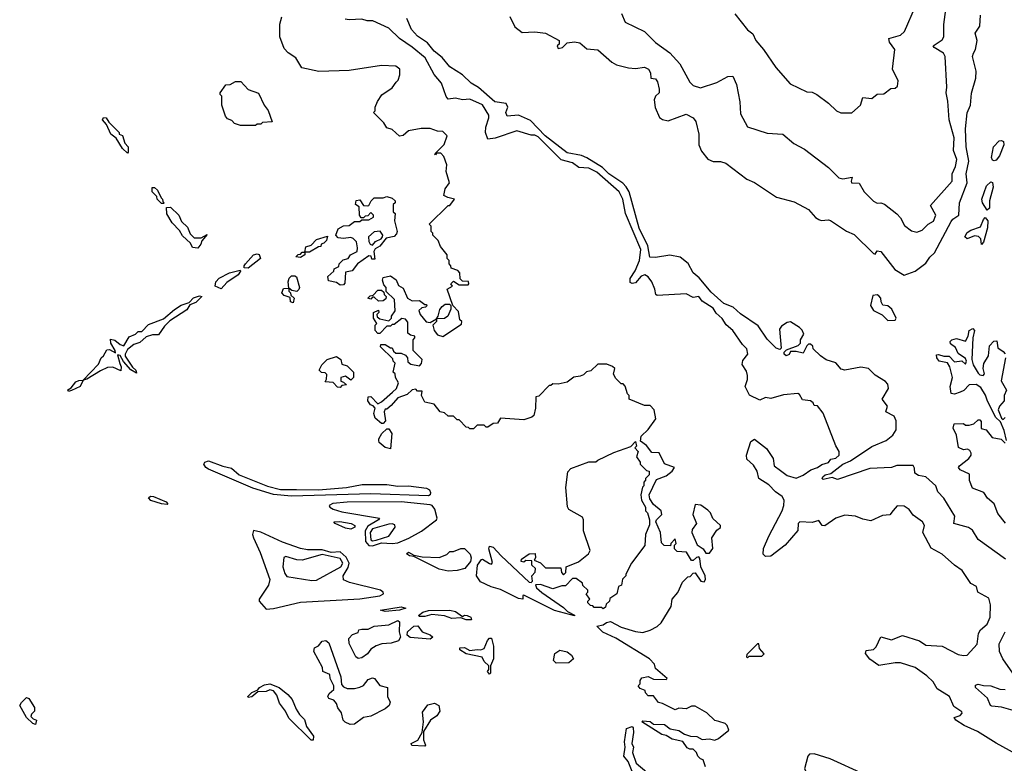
# Model space of a CAD drawing. Extents: x 2210602 to 2357277, y 510288 to 673808.
# Tile 305 of 464: x 2305578 to 2311041, y 599565 to 603690. Entities that reach past the tile are written whole.
import ezdxf

# ---------------------------------------------------------------- set-up
doc = ezdxf.new("R2010")
doc.units = 0

msp = doc.modelspace()

# ---------------------------------------------------------------- linework, layer by layer
at = {"layer": '0CON05XD'}
for points in [[(2308915.7, 603725), (2308936.2, 603676.2), (2309045, 603624), (2309105, 603563.8), (2309185, 603506.2), (2309241.2, 603445), (2309295, 603343.8), (2309315, 603325.8), (2309355, 603312.5), (2309445, 603341.2), (2309505.9, 603374.1), (2309535, 603376.7), (2309555, 603330), (2309573.8, 603235), (2309577.3, 603167.3), (2309616.2, 603095), (2309725, 603060.8), (2309812.5, 603055), (2309873.2, 603003.2), (2309932.3, 602972.3), (2310065, 602870.8), (2310122.2, 602812.2), (2310145, 602808.1), (2310196.1, 602816.1), (2310190, 602795), (2310193.3, 602785), (2310235, 602782.5), (2310263.8, 602735), (2310315, 602683.8), (2310335, 602672), (2310355, 602673.3), (2310375, 602666.2), (2310445, 602613.8), (2310465, 602591.2), (2310487.5, 602547.5), (2310525, 602518.8), (2310555, 602512), (2310585, 602522), (2310618, 602555), (2310647.7, 602572.3), (2310660.3, 602605), (2310630.8, 602659.2), (2310751.2, 602795), (2310751.9, 602835), (2310770, 602875), (2310776.9, 602915), (2310759.5, 602965), (2310761.5, 603035), (2310734.4, 603135), (2310727.7, 603237.7), (2310718.8, 603285), (2310722, 603315), (2310712.2, 603485), (2310703.6, 603503.6), (2310651.2, 603535), (2310646.7, 603545), (2310695, 603578.8), (2310705.8, 603595), (2310705.8, 603664.2), (2310719.4, 603775)], [(2309545, 603722), (2309615, 603633.8), (2309645, 603612.5), (2309661.2, 603575), (2309705, 603523.8), (2309772.5, 603425), (2309852.5, 603335), (2309945, 603290), (2309975, 603287.5), (2310000, 603275), (2310065, 603227.5), (2310110, 603185), (2310133, 603173), (2310195, 603172.5), (2310242.5, 603215), (2310255, 603257.5), (2310305, 603253.3), (2310335, 603277.5), (2310371.7, 603278.3), (2310411.7, 603308.3), (2310435, 603310), (2310448.3, 603321.7), (2310451.7, 603351.7), (2310420, 603415), (2310433.8, 603525), (2310404, 603565), (2310400, 603585), (2310465, 603604.4), (2310486.4, 603623.6), (2310548, 603765)], [(2309382.5, 599545), (2309370, 599585), (2309355, 599590), (2309340, 599605), (2309332.5, 599625), (2309315, 599642.5), (2309295, 599642.5), (2309280.7, 599650.7), (2309256.1, 599686.1), (2309198.3, 599698.3), (2309165, 599720), (2309140, 599725), (2309030, 599795), (2309035, 599800), (2309075, 599797.5), (2309095, 599782.5), (2309155, 599780), (2309186.4, 599756.4), (2309235, 599747.5), (2309266.4, 599726.4), (2309300, 599715), (2309335, 599713.3), (2309365, 599696.7), (2309405, 599700), (2309435, 599693.3), (2309455, 599702.5), (2309511.7, 599748.3), (2309502.5, 599775), (2309492.5, 599785), (2309456.4, 599796.4), (2309435, 599802.5), (2309390, 599845), (2309325, 599882.5), (2309305, 599882.5), (2309275, 599867.5), (2309235, 599870), (2309215, 599862.5), (2309145, 599897.5), (2309121.7, 599901.7), (2309095, 599940), (2309065, 599940), (2309050, 599955), (2309048.3, 599968.3), (2309020, 599980), (2309010, 599995), (2309020, 600005), (2309020, 600025), (2309030, 600040), (2309065, 600046.7), (2309095, 600032.5), (2309165, 600030), (2309170, 600035), (2309105, 600090), (2309100, 600115), (2309072.5, 600145), (2308885, 600258.8), (2308813, 600293), (2308780, 600325), (2308815, 600333.3), (2308833, 600347), (2308855, 600352.5), (2308915, 600320), (2308995, 600296.2), (2309035, 600290), (2309075, 600303.8), (2309115, 600323.8), (2309136.7, 600345), (2309192.5, 600435), (2309197.5, 600475), (2309228.3, 600511.7), (2309255, 600570), (2309285, 600600), (2309298.3, 600601.7), (2309315, 600620), (2309325, 600622.5), (2309356.1, 600576.1), (2309375, 600571.2), (2309382, 600585), (2309380.8, 600605), (2309357.5, 600655), (2309351.7, 600701.7), (2309345, 600710), (2309333, 600707), (2309315, 600690), (2309305, 600690), (2309277, 600737), (2309225, 600740), (2309210, 600755), (2309210, 600775), (2309220, 600785), (2309215, 600810), (2309190, 600785), (2309188.3, 600771.7), (2309153, 600773), (2309138.3, 600788.3), (2309132.5, 600845), (2309107.5, 600905), (2309110, 600915), (2309140, 600945), (2309137.5, 600965), (2309095, 601000), (2309073, 601033), (2309070, 601055), (2309110.7, 601139.3), (2309165, 601160), (2309197.5, 601185), (2309210, 601205), (2309155, 601226.7), (2309125, 601287.5), (2309085, 601290), (2309055, 601327.5), (2309021.7, 601351.7), (2309025, 601380), (2309065, 601417.5), (2309107.5, 601475), (2309097.5, 601525), (2309075, 601550), (2309045, 601550), (2308960, 601585), (2308960, 601605), (2308950, 601615), (2308937, 601657), (2308925, 601670), (2308915, 601670), (2308885, 601700), (2308873, 601723), (2308880, 601755), (2308867, 601767), (2308835, 601780), (2308785, 601780), (2308747, 601743), (2308723, 601737), (2308705, 601720), (2308687, 601713), (2308653, 601707), (2308615, 601680), (2308565, 601667.5), (2308535, 601670), (2308525, 601660), (2308515, 601660), (2308458.3, 601601.7), (2308441.7, 601598.3), (2308440, 601535), (2308430, 601495), (2308420, 601485), (2308375, 601470), (2308245, 601480), (2308228.3, 601451.7), (2308205, 601450), (2308175, 601430), (2308165, 601430), (2308155, 601440), (2308115, 601440), (2308095, 601420), (2308075, 601420), (2308068.3, 601428.3), (2308055, 601430), (2308015, 601470), (2308005, 601470), (2307985, 601490), (2307955, 601490), (2307935, 601510), (2307910, 601515), (2307877, 601557), (2307825, 601568.8), (2307807.5, 601605), (2307810, 601630), (2307785, 601630), (2307775, 601640), (2307755, 601637.5), (2307728.3, 601611.7), (2307675, 601592.5), (2307639.3, 601550.7), (2307615, 601530), (2307605, 601530), (2307600, 601515), (2307607.5, 601465), (2307595, 601450), (2307585, 601450), (2307549.3, 601479.3), (2307543.3, 601505), (2307550, 601535), (2307538.3, 601548.3), (2307523.6, 601553.6), (2307510, 601575), (2307511.7, 601598.3), (2307525, 601600), (2307565, 601560), (2307585, 601570), (2307646.4, 601623.6), (2307667.5, 601645), (2307680, 601675), (2307662.5, 601705), (2307660, 601725), (2307650, 601735), (2307660, 601785), (2307650, 601795), (2307648.3, 601808.3), (2307580, 601875), (2307581.7, 601888.3), (2307605, 601887.5), (2307635, 601870), (2307645, 601870), (2307651.7, 601851.7), (2307665, 601840), (2307695, 601840), (2307718.3, 601828.3), (2307730, 601815), (2307731.7, 601791.7), (2307748.3, 601778.3), (2307795, 601770), (2307807, 601783), (2307810, 601805), (2307760, 601855), (2307760, 601915), (2307770, 601925), (2307770, 601935), (2307745, 601940), (2307731.7, 601951.7), (2307731.7, 602011.7), (2307718.3, 602028.3), (2307698.3, 602031.7), (2307655, 602000), (2307645, 602000), (2307635, 601990), (2307615, 601990), (2307575, 601950), (2307565, 601950), (2307550, 601965), (2307550, 601995), (2307560, 602005), (2307540, 602035), (2307540, 602065), (2307568.3, 602078.3), (2307570, 602065), (2307560, 602055), (2307561.7, 602041.7), (2307575, 602030), (2307625, 602020), (2307640, 602035), (2307640, 602045), (2307660, 602075), (2307657, 602137), (2307611.7, 602181.7), (2307610, 602205), (2307598.3, 602218.3), (2307590, 602245), (2307595, 602260), (2307635, 602270), (2307666.4, 602246.4), (2307680, 602215), (2307705, 602200), (2307730, 602145), (2307755, 602130), (2307795, 602132.5), (2307825, 602110), (2307835, 602110), (2307837, 602103), (2307830, 602095), (2307808.3, 602091.7), (2307792.5, 602077.5), (2307800, 602055), (2307833.6, 602013.6), (2307855, 602010), (2307890, 602030), (2307900, 602045), (2307908.3, 602081.7), (2307920.7, 602099.3), (2307938.3, 602111.7), (2307961.7, 602111.7), (2307970, 602105), (2307970, 602085), (2307952.5, 602045), (2307935, 602032.5), (2307890, 602030), (2307890, 602015), (2307870, 601995), (2307877.5, 601965), (2307895, 601942.5), (2307925, 601932.5), (2308028.3, 602001.7), (2308030, 602015), (2308020, 602025), (2308011.7, 602071.7), (2307980, 602105), (2307950, 602195), (2307978.3, 602211.7), (2307970, 602225), (2307985, 602240), (2308015, 602220), (2308065, 602220), (2308070, 602225), (2308068.3, 602238.3), (2308035, 602240), (2308021.7, 602251.7), (2308020, 602285), (2308008.3, 602298.3), (2307971.7, 602311.7), (2307970, 602325), (2307960, 602335), (2307960, 602355), (2307950, 602365), (2307950, 602385), (2307911.7, 602431.7), (2307900, 602465), (2307870, 602495), (2307870, 602505), (2307860, 602515), (2307860, 602545), (2307850, 602555), (2307955, 602660), (2307965, 602660), (2307990, 602695), (2307953, 602703), (2307930, 602715), (2307938.3, 602751.7), (2307962.5, 602785), (2307943, 602847), (2307947.5, 602885), (2307931.7, 602931.7), (2307915, 602950), (2307890, 602950), (2307885, 602940), (2307880, 602945), (2307933, 602997), (2307950, 603045), (2307925, 603070), (2307895, 603072.5), (2307855, 603086.7), (2307805, 603086.7), (2307735, 603073.3), (2307705, 603047.5), (2307685, 603043.3), (2307645, 603080), (2307615, 603090), (2307598.3, 603118.3), (2307540, 603175), (2307550, 603185), (2307550, 603205), (2307563, 603237), (2307587, 603273), (2307645, 603312.5), (2307666.7, 603343.3), (2307677.5, 603355), (2307686.4, 603383.6), (2307687.5, 603415), (2307665, 603432.5), (2307585, 603436.7), (2307405, 603407.5), (2307237, 603403), (2307143, 603423), (2307109.3, 603479.3), (2307067, 603507), (2307045, 603530), (2307020, 603595), (2307020, 603665), (2307032.5, 603705)], [(2311106.7, 599615), (2310995, 599675.8), (2310892.2, 599742.2), (2310817.5, 599775), (2310772.5, 599805), (2310761.7, 599818.3), (2310795, 599830), (2310807, 599843), (2310805, 599850), (2310760.7, 599880.7), (2310735.9, 599935.9), (2310668.3, 599978.3), (2310645, 600016.2), (2310610.2, 600050.2), (2310545.6, 600095.6), (2310465, 600121.9), (2310435, 600123.1), (2310345, 600107.5), (2310295, 600143.3), (2310271.2, 600175), (2310275, 600190), (2310314.2, 600195.8), (2310329.7, 600210.3), (2310355, 600266), (2310415, 600250.6), (2310475, 600274.2), (2310570, 600245), (2310605, 600221.2), (2310695, 600214.3), (2310785, 600168.5), (2310815, 600162.2), (2310834.5, 600165.5), (2310890, 600225), (2310896.9, 600285), (2310909.2, 600305), (2310945, 600336.2), (2310962.5, 600375), (2310964.4, 600445), (2310955, 600481.2), (2310893.3, 600515), (2310886.2, 600546.2), (2310855, 600563.3), (2310807.5, 600635), (2310765, 600663.8), (2310695, 600725.8), (2310635, 600758.9), (2310588.8, 600845), (2310598, 600885), (2310586.7, 600905), (2310535, 600941.2), (2310512.1, 600972.1), (2310485, 600992), (2310446.4, 600993.6), (2310423.3, 600966.7), (2310405, 600943.3), (2310365, 600940), (2310299.5, 600910.5), (2310255, 600918.8), (2310215, 600935.8), (2310155, 600941.9), (2310105, 600924.4), (2310045, 600882.5), (2310030, 600885), (2310011.7, 600911.7), (2309975, 600901.2), (2309906.7, 600905), (2309897.1, 600895), (2309894.4, 600855.6), (2309825.5, 600774.5), (2309745, 600714.2), (2309715, 600712.9), (2309703.1, 600725), (2309703.7, 600756.3), (2309733.3, 600825), (2309808.8, 600965), (2309818.2, 600995), (2309819.1, 601025), (2309808.1, 601045), (2309771.1, 601071.1), (2309735, 601110), (2309678.8, 601145), (2309670, 601185), (2309649.5, 601219.5), (2309611.7, 601251.7), (2309610, 601275), (2309635, 601350), (2309655, 601362.5), (2309721.7, 601311.7), (2309757.5, 601255), (2309763.8, 601215), (2309798.7, 601188.7), (2309835, 601161.9), (2309885, 601147.1), (2309925, 601162.7), (2309967.4, 601192.6), (2310003.8, 601205), (2310027.8, 601222.2), (2310065, 601234.4), (2310078.3, 601251.7), (2310105, 601258.1), (2310124.2, 601275), (2310124.2, 601295), (2310105.6, 601325.6), (2310035, 601506.7), (2310005, 601547.5), (2309985, 601550), (2309980, 601565), (2309965.8, 601575.8), (2309921.7, 601581.7), (2309905, 601610), (2309895.6, 601615.6), (2309815, 601608.1), (2309745, 601588.8), (2309715, 601593.3), (2309685, 601580), (2309627, 601607), (2309602.5, 601655), (2309616.4, 601693.6), (2309616.1, 601716.1), (2309609.5, 601739.5), (2309586.4, 601776.4), (2309590.3, 601799.7), (2309617.1, 601835), (2309611.9, 601865), (2309588.2, 601888.2), (2309535, 601966), (2309497, 601997), (2309475, 602032), (2309442, 602062), (2309425, 602090), (2309365, 602128), (2309345, 602153.8), (2309315, 602148.8), (2309275, 602169.2), (2309115, 602160), (2309106.4, 602166.4), (2309101.9, 602195), (2309084.6, 602235), (2309065, 602263.3), (2309045.3, 602275.3), (2309025, 602267.5), (2308995, 602231.1), (2308975, 602226.1), (2308965, 602231.9), (2308964.8, 602255), (2308992.3, 602297.7), (2309016, 602355), (2309024.8, 602415), (2308938.3, 602615), (2308924.1, 602694.1), (2308904.5, 602734.5), (2308779.3, 602845), (2308735, 602865.9), (2308680.2, 602870.2), (2308645, 602896.8), (2308582.4, 602912.4), (2308455, 603039.8), (2308435, 603048.9), (2308415, 603049.7), (2308335, 603072.7), (2308215, 603033.1), (2308175, 603027.5), (2308162, 603065), (2308163.1, 603093.1), (2308181.1, 603145), (2308181.3, 603161.3), (2308145, 603218.2), (2308075, 603248.4), (2308035, 603244.7), (2307995, 603255.5), (2307955, 603250), (2307944.2, 603264.2), (2307918.8, 603338.8), (2307876.9, 603386.9), (2307827.7, 603477.7), (2307755, 603538.5), (2307685, 603586.2), (2307625, 603642.7), (2307537, 603683), (2307505, 603683.8), (2307475, 603693.8), (2307405, 603689.2), (2307383.1, 603693.1)], [(2311048, 600698), (2310895, 600806.7), (2310865, 600857.5), (2310842.5, 600872.5), (2310760, 600895), (2310766.8, 600936.8), (2310705.6, 601035), (2310671.7, 601071.7), (2310661.2, 601105), (2310605, 601153.8), (2310565, 601161.9), (2310543.3, 601175), (2310543, 601203), (2310535, 601216.7), (2310445, 601216.7), (2310415, 601206), (2310295, 601200.8), (2310115, 601140), (2310085, 601150), (2310035, 601140), (2310030, 601145), (2310033.3, 601155), (2310047.5, 601165), (2310078.3, 601171.7), (2310145, 601224.4), (2310187.4, 601242.6), (2310305, 601322.3), (2310385, 601356.4), (2310422.9, 601385), (2310441.1, 601415), (2310441.2, 601465), (2310430, 601490), (2310383.9, 601513.9), (2310393.3, 601546.7), (2310363.8, 601585), (2310398, 601645), (2310395, 601667.5), (2310382.3, 601682.3), (2310325, 601718.8), (2310286.7, 601755), (2310245, 601763.1), (2310155, 601746.7), (2310135, 601751.2), (2310106.1, 601786.1), (2310052.3, 601802.3), (2310020, 601825), (2309980, 601865), (2309978.3, 601878.3), (2309965, 601890), (2309955, 601890), (2309945, 601880), (2309925, 601840), (2309885, 601850), (2309855, 601850), (2309846.4, 601833.6), (2309830, 601825), (2309820, 601835), (2309820, 601845), (2309831.7, 601858.3), (2309897, 601883), (2309910, 601895), (2309910, 601915), (2309927.5, 601945), (2309918.3, 601968.3), (2309905, 601982.5), (2309855, 602013.3), (2309835, 602010), (2309805, 601990), (2309793.9, 601973.9), (2309801.7, 601868.3), (2309795, 601860), (2309775, 601867.5), (2309725, 601917.5), (2309675, 601992), (2309577.7, 602057.7), (2309536.1, 602096.1), (2309485, 602116.2), (2309415, 602179.2), (2309347.3, 602257.3), (2309314.3, 602285), (2309287, 602337), (2309242.9, 602372.9), (2309185, 602384.5), (2309105, 602370), (2309073, 602373), (2309063.4, 602435), (2309015, 602532.9), (2308958.6, 602735), (2308943, 602763), (2308923.3, 602783.3), (2308846.2, 602835), (2308810.6, 602870.6), (2308725, 602924.6), (2308695, 602936.2), (2308615, 602951.5), (2308493.1, 603045), (2308411.7, 603131.7), (2308345, 603159.5), (2308281.9, 603155), (2308274.7, 603175), (2308285.6, 603205.6), (2308276, 603225), (2308214.7, 603234.7), (2308123.8, 603313.8), (2308083, 603337), (2308035, 603384), (2307965, 603428.6), (2307920.9, 603480.9), (2307876.7, 603515), (2307840.8, 603560.8), (2307785, 603598.6), (2307751.4, 603635), (2307725, 603696)], [(2308297, 603707), (2308325, 603650), (2308365, 603618.8), (2308435, 603623.3), (2308495, 603616.2), (2308570, 603575), (2308570, 603555), (2308560, 603545), (2308565, 603530), (2308590, 603535), (2308615, 603562.5), (2308655, 603567.5), (2308685, 603561.2), (2308725, 603528.8), (2308785, 603523.3), (2308863.6, 603453.6)], [(2308863.6, 603453.6), (2308889.5, 603439.5), (2308955, 603422.5), (2308995, 603420), (2309045, 603427.5), (2309066.7, 603415), (2309077.5, 603395), (2309080, 603365), (2309105, 603362.5), (2309116, 603345), (2309125.8, 603305), (2309125.8, 603285), (2309104.5, 603265.5), (2309097.8, 603245), (2309102.7, 603202.7), (2309127.7, 603147.7), (2309145, 603136.2), (2309175, 603128.8), (2309275, 603165.8), (2309313.8, 603145), (2309328.8, 603125), (2309346.2, 603055), (2309346, 602995), (2309361.2, 602961.2), (2309395.9, 602915.9), (2309425, 602903.8), (2309465, 602903.3), (2309495, 602893.3), (2309612.5, 602805), (2309655, 602786.7), (2309776.4, 602706.4), (2309875, 602680), (2309955, 602636.7), (2309993.4, 602593.4), (2310011.7, 602581.7), (2310025, 602576), (2310065, 602580), (2310075.9, 602575.9), (2310165, 602516.7), (2310207.7, 602497.7), (2310315, 602393.3), (2310325, 602390), (2310335, 602407.5), (2310355, 602403.3), (2310434.1, 602304.1), (2310485, 602273.3), (2310545.8, 602294.2), (2310605, 602338.8), (2310627.6, 602372.4), (2310654.2, 602395.8), (2310745, 602570), (2310755.9, 602584.1), (2310787.7, 602605), (2310792.2, 602675), (2310834.7, 602785), (2310829.6, 602835), (2310844.7, 602905), (2310829.1, 602985), (2310824.6, 603085), (2310835, 603172.5), (2310852.2, 603215), (2310857.9, 603282.1), (2310882.5, 603365), (2310884.4, 603405), (2310864.2, 603485), (2310868.8, 603505), (2310880, 603525), (2310890, 603575), (2310878.8, 603615), (2310905.7, 603655), (2310908, 603715)], [(2306885, 603102.5), (2306803, 603103), (2306770, 603115), (2306755, 603130), (2306730.7, 603140.7), (2306720, 603155), (2306700, 603215), (2306700, 603265), (2306690, 603275), (2306690, 603285), (2306721.7, 603328.3), (2306745, 603330), (2306775, 603347.5), (2306805, 603347.5), (2306845, 603302.5), (2306902, 603282), (2306933.3, 603215), (2306955.9, 603185.9), (2306977.5, 603122.5), (2306925, 603120), (2306915, 603110), (2306895, 603110), (2306885, 603102.5)], [(2306175, 602950), (2306147.5, 602975), (2306113, 603033), (2306083.3, 603055), (2306058.3, 603108.3), (2306037.5, 603135), (2306041.7, 603148.3), (2306056.4, 603146.4), (2306071.7, 603121.7), (2306130, 603065), (2306130, 603055), (2306148.3, 603048.3), (2306160, 603005), (2306180, 602985), (2306180, 602955), (2306175, 602950)], [(2310985, 602906.2), (2310975, 602910), (2310968.8, 602925), (2310980, 602985), (2311011.7, 603018.3), (2311025, 603020), (2311036.7, 603015), (2311038.8, 602995), (2311013.8, 602935), (2310995, 602911.2), (2310985, 602906.2)], [(2306375, 602670), (2306365, 602670), (2306340, 602695), (2306338.3, 602708.3), (2306312.5, 602735), (2306311.7, 602758.3), (2306325, 602760), (2306342.5, 602745), (2306361.7, 602701.7), (2306370, 602695), (2306371.7, 602681.7), (2306380, 602675), (2306375, 602670)], [(2310945, 602632.5), (2310918.8, 602675), (2310916.2, 602695), (2310941.7, 602768.3), (2310965, 602790), (2310975, 602787.5), (2310979.5, 602760.5), (2310958, 602685), (2310958.8, 602645), (2310945, 602632.5)], [(2307355, 602217.5), (2307335, 602232.5), (2307291.2, 602241.2), (2307287.5, 602265), (2307320, 602295), (2307321.7, 602308.3), (2307348.3, 602321.7), (2307350, 602335), (2307371.7, 602358.3), (2307400, 602365), (2307413.6, 602386.4), (2307450, 602405), (2307452.5, 602425), (2307447, 602457), (2307427, 602477), (2307415, 602482.5), (2307375, 602476.7), (2307345, 602480), (2307332.5, 602495), (2307345, 602530), (2307375, 602546.7), (2307405, 602547.5), (2307435, 602570), (2307465, 602570), (2307475, 602580), (2307515, 602580), (2307540, 602595), (2307540, 602605), (2307525, 602620), (2307508.3, 602601.7), (2307495, 602600), (2307485, 602590), (2307471.7, 602591.7), (2307462.5, 602605), (2307461.7, 602651.7), (2307440, 602665), (2307445, 602687.5), (2307465, 602690), (2307485, 602660), (2307505, 602657.5), (2307515, 602660), (2307527.5, 602685), (2307545, 602702.5), (2307595, 602702.5), (2307615, 602710), (2307645, 602700), (2307660, 602685), (2307660, 602675), (2307650, 602665), (2307650, 602625), (2307660, 602615), (2307657.5, 602575), (2307672, 602515), (2307668.3, 602501.7), (2307655, 602488), (2307611.2, 602478.8), (2307576.6, 602433.4), (2307550.7, 602419.3), (2307543.3, 602405), (2307548.3, 602361.7), (2307531.7, 602361.7), (2307528.3, 602378.3), (2307515, 602380), (2307451.2, 602335), (2307422.5, 602297.5), (2307385, 602290), (2307381.7, 602228.3), (2307375, 602220), (2307355, 602217.5)], [(2306565, 602422.5), (2306537, 602427), (2306525, 602450), (2306480.7, 602490.7), (2306465, 602520), (2306423.3, 602563.3), (2306393, 602613), (2306391.7, 602648.3), (2306415, 602650), (2306460, 602605), (2306475, 602570), (2306508.3, 602538.3), (2306523, 602503), (2306545, 602480), (2306585, 602480), (2306618.3, 602498.3), (2306587.5, 602462.5), (2306583.3, 602445), (2306565, 602422.5)], [(2310915, 602442.5), (2310911.2, 602475), (2310897.1, 602487.1), (2310875, 602491.2), (2310834.3, 602474.3), (2310821.2, 602485), (2310835, 602510), (2310855, 602523.3), (2310908.6, 602541.4), (2310925, 602582.5), (2310935, 602592.5), (2310950, 602575), (2310948, 602535), (2310926, 602455), (2310915, 602442.5)], [(2307135, 602370), (2307110, 602375), (2307121.7, 602388.3), (2307135, 602390), (2307145, 602400), (2307160, 602400), (2307165, 602430), (2307195, 602440), (2307225, 602470), (2307285, 602490), (2307280, 602465), (2307265, 602450), (2307250, 602445), (2307248.3, 602431.7), (2307235, 602430), (2307185, 602400), (2307160, 602400), (2307160, 602385), (2307135, 602370)], [(2307535, 602440), (2307551.2, 602458.8), (2307582.5, 602475), (2307590, 602485), (2307592.5, 602495), (2307577, 602517), (2307545, 602513.3), (2307512.5, 602485), (2307515, 602460), (2307522.5, 602445), (2307535, 602440)], [(2306845, 602312), (2306823, 602313), (2306822.5, 602325), (2306830, 602335), (2306875, 602385.7), (2306895, 602392), (2306907.1, 602387.1), (2306913.3, 602365), (2306845, 602312)], [(2306695, 602197.5), (2306662.5, 602212.5), (2306666.7, 602235), (2306683.6, 602256.4), (2306742.5, 602285), (2306800, 602300), (2306802.5, 602295), (2306790, 602275), (2306727.7, 602232.3), (2306695, 602197.5)], [(2307095, 602120), (2307080, 602125), (2307078.3, 602148.3), (2307045, 602160), (2307032.5, 602175), (2307041.7, 602198.3), (2307070, 602200), (2307066.7, 602235), (2307073, 602257), (2307085, 602270), (2307105, 602270), (2307113, 602263), (2307130, 602205), (2307127, 602193), (2307115, 602182.5), (2307088.3, 602188.3), (2307070, 602200), (2307070, 602185), (2307080, 602175), (2307081.7, 602161.7), (2307100, 602145), (2307095, 602120)], [(2305848.3, 601628.3), (2305845, 601637.5), (2305862.5, 601647.5), (2305889.5, 601680.5), (2305905, 601688.8), (2305930, 601690), (2306015, 601780), (2306030, 601815), (2306042.5, 601825), (2306061.2, 601858.8), (2306075, 601860), (2306108.3, 601841.7), (2306107.5, 601855), (2306083.3, 601895), (2306081.7, 601918.3), (2306105, 601912.5), (2306135, 601887.5), (2306155, 601880), (2306185, 601930), (2306220, 601945), (2306235, 601960), (2306255, 601960), (2306291.7, 601998.3), (2306375, 602030), (2306437, 602083), (2306473, 602107), (2306518.3, 602121.7), (2306542.3, 602147.7), (2306575, 602158.8), (2306587.5, 602155), (2306555, 602121.2), (2306521.7, 602108.3), (2306505, 602081.2), (2306410.5, 602019.5), (2306380.7, 601989.3), (2306348.3, 601941.7), (2306315, 601942.5), (2306279.3, 601930.7), (2306245, 601898.8), (2306211.2, 601888.8), (2306175, 601860), (2306162.5, 601835), (2306163, 601823), (2306203.3, 601763.3), (2306222.5, 601745), (2306225, 601730), (2306195, 601747.5), (2306153.3, 601793.3), (2306135, 601827.5), (2306120, 601830), (2306133.3, 601783.3), (2306140, 601765), (2306138.3, 601741.7), (2306095, 601762.5), (2306065, 601760), (2306025, 601742.5), (2305950, 601695), (2305930, 601690), (2305913.3, 601655), (2305865, 601633.3), (2305848.3, 601628.3)], [(2307568.3, 602128.3), (2307545, 602150), (2307535, 602150), (2307525, 602140), (2307510, 602145), (2307521.7, 602158.3), (2307538.3, 602161.7), (2307565, 602190), (2307585, 602190), (2307598.3, 602178.3), (2307600, 602165), (2307610, 602155), (2307608.3, 602141.7), (2307595, 602130), (2307568.3, 602128.3)], [(2310395, 602021.2), (2310435, 602023.3), (2310440, 602035), (2310416.2, 602085), (2310395, 602102.5), (2310367, 602107), (2310356.7, 602125), (2310355.8, 602145), (2310345, 602158.8), (2310335, 602163.8), (2310310.7, 602159.3), (2310298.8, 602105), (2310315, 602076.2), (2310363.3, 602053.3), (2310395, 602021.2)], [(2311052.5, 601355), (2311040.5, 601410.5), (2311018.8, 601458.8), (2310992.5, 601485), (2310945, 601580), (2310937.1, 601607.1), (2310909.7, 601649.7), (2310885, 601666), (2310845.9, 601664.1), (2310816.9, 601633.1), (2310795, 601624), (2310765, 601612), (2310746.4, 601616.4), (2310740, 601655), (2310754, 601705), (2310738, 601765), (2310725.7, 601785.7), (2310680, 601795), (2310666.2, 601815), (2310665, 601830), (2310675, 601833.3), (2310705, 601824.2), (2310735, 601823.8), (2310765, 601792), (2310805, 601797.5), (2310825, 601780), (2310830, 601795), (2310825, 601810), (2310785, 601837.5), (2310770.7, 601870.7), (2310742.3, 601892.3), (2310740, 601905), (2310750, 601915), (2310775, 601921.2), (2310825, 601907.5), (2310840, 601935), (2310845.7, 601965), (2310866.9, 601976.9), (2310875.7, 601965), (2310865.8, 601925), (2310861.2, 601805), (2310868, 601775), (2310895, 601730), (2310905, 601720), (2310923, 601717), (2310930, 601725), (2310922.5, 601755), (2310927, 601783), (2310952.5, 601825), (2310958.3, 601881.7), (2310983, 601907), (2310998.3, 601908.3), (2311005, 601870), (2311035, 601850), (2311045, 601836.7)], [(2307355, 601650), (2307341.7, 601651.7), (2307317, 601677), (2307271.7, 601681.7), (2307280, 601695), (2307281.7, 601721.7), (2307271.7, 601731.7), (2307253, 601733), (2307240, 601745), (2307253.3, 601775), (2307283.3, 601805), (2307335, 601822.5), (2307360, 601805), (2307365, 601780), (2307395, 601770), (2307430, 601735), (2307430, 601705), (2307415, 601690), (2307385, 601712.5), (2307360, 601705), (2307360, 601685), (2307375, 601680), (2307390, 601665), (2307365, 601660), (2307355, 601650)], [(2311048.1, 601815), (2311023.9, 601686.1), (2311052, 601635), (2311040, 601605), (2311040, 601575), (2311014.2, 601545.8), (2311006.2, 601525), (2311025, 601480), (2311035, 601472.5), (2311046.1, 601483.9)], [(2311047.7, 600897.7), (2311005, 600950), (2310983.8, 601003.8), (2310947.5, 601035), (2310927.5, 601067.5), (2310865, 601092), (2310847, 601133), (2310848.3, 601168.3), (2310795, 601192.5), (2310786.2, 601205), (2310791.2, 601215), (2310843.3, 601255), (2310857.5, 601275), (2310857.5, 601285), (2310850, 601300), (2310836.7, 601306.7), (2310815, 601304), (2310786.4, 601316.4), (2310776, 601386), (2310757.5, 601425), (2310761.7, 601448.3), (2310815, 601450), (2310825, 601440), (2310845, 601440), (2310871.7, 601448.3), (2310895, 601470), (2310905, 601470), (2310911.7, 601461.7), (2310911.7, 601421.7), (2310940, 601415), (2310972.7, 601372.7), (2311023.6, 601363.6), (2311045, 601340)], [(2307635, 601310), (2307605, 601317.5), (2307572.5, 601345), (2307570, 601355), (2307570, 601365), (2307587.5, 601395), (2307615, 601420), (2307625, 601420), (2307642.5, 601395), (2307635, 601310)], [(2308655, 600382.5), (2308545, 600412), (2308375, 600497.5), (2308370, 600495), (2308370, 600475), (2308345, 600480), (2308245, 600530), (2308194.1, 600544.1), (2308135, 600572.5), (2308112.5, 600605), (2308117.5, 600665), (2308140, 600695), (2308145, 600697.5), (2308185, 600672.5), (2308195, 600670), (2308201.7, 600678.3), (2308180, 600755), (2308185, 600770), (2308205, 600763.3), (2308248.8, 600715), (2308405, 600570), (2308415, 600567.5), (2308422.5, 600575), (2308420, 600605), (2308437.5, 600625), (2308440, 600645), (2308420, 600665), (2308418.3, 600688.3), (2308385, 600690), (2308375, 600680), (2308360, 600685), (2308361.7, 600698.3), (2308405, 600727.5), (2308438.3, 600728.3), (2308440, 600705), (2308431.7, 600691.7), (2308467, 600677), (2308495, 600650), (2308580, 600650), (2308583, 600623), (2308595, 600610), (2308607, 600623), (2308610, 600655), (2308678.3, 600681.7), (2308733, 600727), (2308742.5, 600745), (2308706.7, 600855), (2308706.7, 600915), (2308700.7, 600930.7), (2308625, 600972.5), (2308617, 600987), (2308607.5, 601095), (2308618.3, 601181.7), (2308635, 601200), (2308735, 601237.5), (2308775, 601237.5), (2308785, 601247.5), (2308875, 601290), (2308968.3, 601321.7), (2308995, 601350), (2309000, 601325), (2308990, 601315), (2309010, 601295), (2309000, 601265), (2309020, 601235), (2309020, 601225), (2309055, 601190), (2309070, 601185), (2309070, 601165), (2309050, 601145), (2309050, 601135), (2309040, 601125), (2309040, 601105), (2309033, 601097), (2309023.3, 601055), (2309027.5, 601025), (2309050, 600985), (2309050, 600965), (2309060, 600955), (2309072.5, 600915), (2309071.7, 600888.3), (2309050, 600835), (2309047, 600773), (2308972.5, 600675), (2308940, 600615), (2308940, 600605), (2308923, 600587), (2308917, 600553), (2308900, 600545), (2308890, 600505), (2308851.7, 600478.3), (2308850, 600465), (2308831.7, 600448.3), (2308828.3, 600431.7), (2308815, 600422.5), (2308805, 600430), (2308765, 600430), (2308758.3, 600438.3), (2308745, 600440), (2308730, 600455), (2308730, 600465), (2308740, 600475), (2308720, 600505), (2308730, 600515), (2308730, 600525), (2308701.7, 600551.7), (2308700, 600565), (2308665, 600590), (2308645, 600590), (2308605, 600550), (2308585, 600550), (2308535, 600532.5), (2308466.4, 600556.4), (2308440, 600555), (2308445, 600537.5), (2308475, 600512), (2308595, 600430), (2308617.5, 600407.5), (2308656.4, 600386.4), (2308655, 600382.5)], [(2307085, 601047.3), (2306985, 601055.7), (2306871.1, 601091.1), (2306625, 601196), (2306611.2, 601205), (2306600, 601225), (2306604.2, 601235.8), (2306625, 601242), (2306705, 601212.5), (2306751.9, 601201.9), (2306794.4, 601164.4), (2306952.8, 601102.8), (2307024.3, 601084.3), (2307113.3, 601083.3), (2307235, 601081.5), (2307390, 601095), (2307478.3, 601111.7), (2307615, 601111.2), (2307675, 601102), (2307735, 601104.4), (2307835, 601091.2), (2307851.2, 601081.2), (2307857.6, 601067.6), (2307854.5, 601055), (2307845, 601048), (2307525, 601059.8), (2307085, 601047.3)], [(2306395, 601000), (2306363.6, 601003.6), (2306305, 601022.5), (2306293, 601037), (2306303.6, 601046.4), (2306320, 601045), (2306390, 601015), (2306400, 601005), (2306395, 601000)], [(2307535, 600771.6), (2307585, 600788.4), (2307645, 600783.9), (2307675, 600788.7), (2307736.6, 600813.4), (2307807.3, 600852.7), (2307890, 600915), (2307893.8, 600925), (2307881.2, 600975), (2307866.2, 600995), (2307855, 600998.9), (2307695, 601015.2), (2307395, 601014.1), (2307315, 601005.4), (2307295, 600996), (2307298.8, 600985), (2307316.2, 600975), (2307365, 600959.1), (2307573.8, 600925), (2307569.2, 600915), (2307509.9, 600880.1), (2307494.6, 600855), (2307496.4, 600795), (2307513.9, 600773.9), (2307535, 600771.6)], [(2309405, 600730), (2309423, 600757), (2309417.5, 600815), (2309445, 600857.5), (2309465, 600872.5), (2309466.7, 600885), (2309423.6, 600923.6), (2309410, 600955), (2309395, 600970), (2309357, 600997), (2309325, 601000), (2309312.5, 600945), (2309332.5, 600895), (2309308.3, 600861.7), (2309307.5, 600845), (2309337, 600777), (2309370, 600755), (2309385, 600730), (2309405, 600730)], [(2307415, 600863.8), (2307385, 600868.8), (2307327.5, 600895), (2307320, 600905), (2307353.2, 600906.8), (2307416.7, 600895), (2307436.7, 600885), (2307436.7, 600875), (2307415, 600863.8)], [(2307535, 600798.3), (2307555, 600803.4), (2307626.2, 600825), (2307660, 600875), (2307658.6, 600888.6), (2307645, 600894.2), (2307625, 600891.1), (2307534.7, 600865), (2307521.2, 600845), (2307525.2, 600805.2), (2307535, 600798.3)], [(2306945, 600420), (2306985, 600423.8), (2307135, 600459.7), (2307465, 600478.2), (2307575.4, 600494.6), (2307596.7, 600505), (2307593.8, 600515), (2307580, 600525), (2307408, 600568), (2307373.4, 600583.4), (2307372.9, 600605), (2307399.5, 600650.5), (2307405.2, 600675), (2307389.4, 600709.4), (2307355, 600737.4), (2307305, 600734.9), (2307255, 600749.3), (2307175, 600749), (2307135, 600756.4), (2307035, 600790.8), (2306915, 600847.1), (2306875, 600855.7), (2306870, 600835), (2306875.6, 600815), (2306912.2, 600735), (2306964.6, 600585), (2306957.3, 600552.7), (2306906.2, 600475), (2306906.7, 600465), (2306945, 600420)], [(2307955, 600630), (2307905, 600642.5), (2307765, 600712.5), (2307740, 600715), (2307723, 600727), (2307735, 600735.8), (2307765, 600720), (2307810.7, 600710.7), (2307905, 600707.5), (2307947, 600723), (2307965, 600740), (2307985, 600740), (2308025, 600757.5), (2308045, 600757.5), (2308077.5, 600725), (2308082.5, 600705), (2308078.8, 600685), (2308047.5, 600645), (2308005, 600633.8), (2307955, 600630)], [(2307198.3, 600578.3), (2307225, 600580.8), (2307359.3, 600655), (2307370, 600675), (2307355, 600701.7), (2307255, 600723.3), (2307145, 600691.2), (2307115, 600693.5), (2307055, 600712.5), (2307042.9, 600707.1), (2307037.8, 600655), (2307048.3, 600618.3), (2307060.6, 600600.6), (2307198.3, 600578.3)], [(2307605, 600407.5), (2307580, 600415), (2307695, 600433.3), (2307720, 600425), (2307685, 600413.8), (2307605, 600407.5)], [(2308085, 600360), (2308055, 600360), (2308025, 600372.5), (2307975, 600368.8), (2307935, 600383.3), (2307865, 600390), (2307825, 600380), (2307795, 600380), (2307790, 600385), (2307815, 600402.5), (2307845, 600412.5), (2307963.6, 600413.6), (2307995, 600407.5), (2308035, 600380), (2308045, 600387.5), (2308060, 600385), (2308080, 600375), (2308085, 600360)], [(2307455, 600146.7), (2307442.5, 600155), (2307405, 600230), (2307403, 600257), (2307425, 600280), (2307455, 600290), (2307460, 600305), (2307475, 600310), (2307510.7, 600309.3), (2307545, 600326.2), (2307625, 600333.3), (2307675, 600356.7), (2307685, 600350), (2307683.3, 600295), (2307690, 600265), (2307680, 600245), (2307639.3, 600230.7), (2307587, 600227), (2307555, 600216.7), (2307525, 600197.5), (2307507.7, 600172.3), (2307475, 600150), (2307455, 600146.7)], [(2307855, 600253.3), (2307743.6, 600263.6), (2307727.5, 600275), (2307730, 600295), (2307763.9, 600326.1), (2307787, 600327), (2307810, 600295), (2307855, 600277.5), (2307870, 600265), (2307855, 600253.3)], [(2311087.1, 600065), (2311032.9, 600145), (2311014.2, 600185), (2311013, 600227), (2311046, 600295)], [(2307410.7, 599780.7), (2307383.3, 599793.3), (2307372.5, 599805), (2307362.5, 599845), (2307343, 599873), (2307336.1, 599896.1), (2307320, 599915), (2307293.6, 599923.6), (2307287.5, 599935), (2307295, 599952.5), (2307320, 599975), (2307320, 599995), (2307300, 600035), (2307298.3, 600058.3), (2307260, 600075), (2307257, 600097), (2307210, 600185), (2307213.6, 600206.4), (2307235, 600217.5), (2307255, 600242.5), (2307276.7, 600246.7), (2307293.6, 600233.6), (2307360, 600045), (2307363, 600003), (2307375, 599990), (2307395, 599980), (2307435, 599980), (2307465, 599987.5), (2307485, 599997.5), (2307510.7, 600029.3), (2307535, 600040), (2307545.9, 600035.9), (2307575, 599996), (2307617.5, 599985), (2307617.5, 599935), (2307632.5, 599905), (2307627.5, 599885), (2307605, 599866.7), (2307525, 599826.7), (2307485, 599820), (2307435, 599782.5), (2307410.7, 599780.7)], [(2308185, 600060), (2308172.5, 600075), (2308180, 600085), (2308180, 600105), (2308155, 600130), (2308143, 600153), (2308055, 600172.5), (2308020, 600195), (2308020, 600205), (2308045, 600207.5), (2308075, 600190), (2308115, 600196.7), (2308136.4, 600193.6), (2308155, 600202.5), (2308173.9, 600246.1), (2308185, 600260), (2308195, 600260), (2308206.2, 600215), (2308206.7, 600145), (2308190, 600105), (2308190, 600065), (2308185, 600060)], [(2308555, 600120), (2308540, 600135), (2308547.5, 600175), (2308575, 600192.5), (2308615, 600182.5), (2308640, 600165), (2308650, 600145), (2308625, 600122.5), (2308555, 600120)], [(2309615, 600150), (2309625, 600160), (2309695, 600160), (2309708.3, 600171.7), (2309681.7, 600201.7), (2309678.3, 600228.3), (2309671.7, 600228.3), (2309611.7, 600168.3), (2309610, 600155), (2309615, 600150)], [(2307205, 599692.5), (2307195, 599692.5), (2307070, 599815), (2307052.5, 599855), (2307019.3, 599899.3), (2307003.6, 599943.6), (2306985, 599967.5), (2306965, 599972.5), (2306945, 599962.5), (2306898.3, 599961.7), (2306865, 599933.3), (2306845, 599930), (2306842.5, 599935), (2306865, 599957.5), (2306898.3, 599971.7), (2306907.5, 599985), (2306935, 600000), (2306965, 600006.2), (2307017.5, 599985), (2307066, 599946), (2307089.2, 599919.2), (2307111.2, 599865), (2307130, 599835), (2307158.3, 599808.3), (2307169.3, 599769.3), (2307207.5, 599715), (2307205, 599692.5)], [(2311115, 599850.8), (2311025, 599877.1), (2310971.7, 599881.7), (2310963.8, 599885), (2310947, 599927), (2310881.2, 599985), (2310880.7, 599999.3), (2310895, 600003.3), (2310925, 599995.8), (2310965, 599995.6), (2311016.6, 599976.6), (2311045, 599974.4)], [(2305665, 599780), (2305650, 599785), (2305615, 599820), (2305577.5, 599885), (2305587, 599903), (2305615, 599930), (2305627.5, 599925), (2305660, 599875), (2305660, 599855), (2305643, 599837), (2305640, 599825), (2305651.7, 599811.7), (2305670, 599805), (2305665, 599780)], [(2307825, 599660), (2307753.6, 599663.6), (2307750, 599675), (2307786.7, 599693.3), (2307810, 599735), (2307818.8, 599795), (2307811.7, 599848.3), (2307841.2, 599888.8), (2307878.3, 599898.3), (2307902.5, 599885), (2307908.8, 599855), (2307891.7, 599828.3), (2307857.5, 599805), (2307818.3, 599741.7), (2307817.5, 599695), (2307830, 599665), (2307825, 599660)], [(2308979.5, 599509.5), (2308953.3, 599575), (2308930, 599605), (2308936.7, 599655), (2308933.8, 599685), (2308945, 599757.5), (2308975, 599770), (2308981.7, 599761.7), (2308983.3, 599735), (2308973.3, 599675), (2308982.5, 599655), (2308977.5, 599625), (2308997.5, 599565), (2309116.4, 599466.4)], [(2310275, 599302.5), (2310300, 599325), (2310307.5, 599345), (2310300, 599425), (2310290, 599435), (2310340, 599445), (2310342.5, 599455), (2310332.5, 599465), (2310261.2, 599505), (2310075, 599589.6), (2309985, 599618), (2309960, 599615), (2309950, 599605), (2309932.5, 599535), (2309945, 599510), (2309992.5, 599465), (2310025, 599437.5), (2310098.8, 599398.8), (2310166.4, 599336.4), (2310195, 599327.5), (2310209.3, 599329.3), (2310245, 599307.5), (2310275, 599302.5)]]:
    msp.add_lwpolyline(points, dxfattribs=at)

doc.saveas('drawing.dxf')
